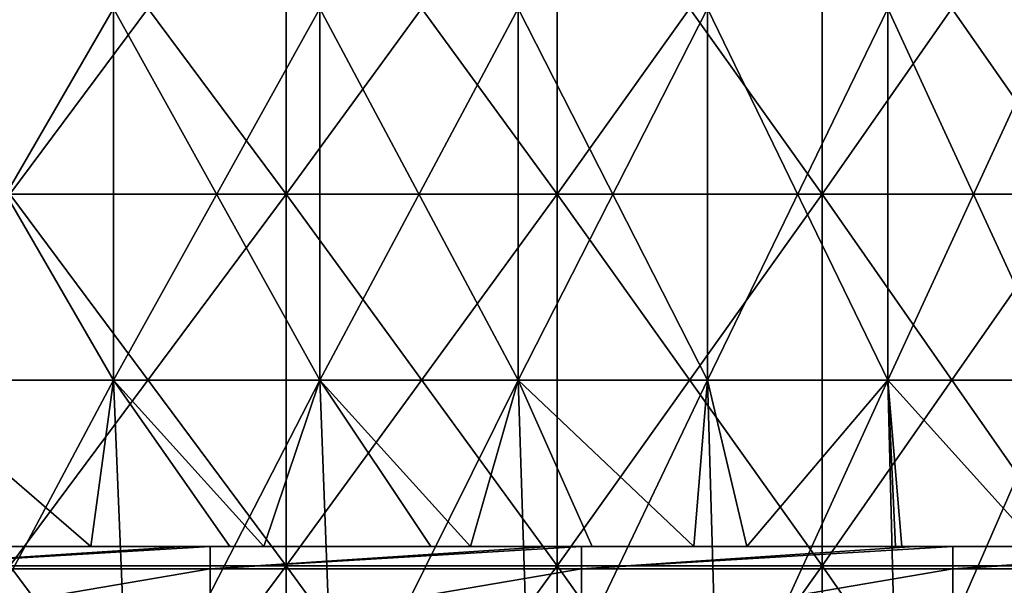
# Model space of a CAD drawing. Header units: inches. Extents: x -4.75 to 4.5, y 0 to 1.88.
# Tile 361 of 462: x 2.35 to 2.56, y 1.48 to 1.6. Entities that reach past the tile are written whole.
import ezdxf

# ---------------------------------------------------------------- set-up
doc = ezdxf.new("R2010")
doc.units = ezdxf.units.IN
doc.header["$LTSCALE"] = 101.851852
doc.header["$MEASUREMENT"] = 0
for name, color, linetype in [('11', 7, 'CONTINUOUS'), ('12', 7, 'CONTINUOUS'), ('15', 7, 'CONTINUOUS'), ('158', 7, 'CONTINUOUS')]:
    doc.layers.add(name, color=color, linetype=linetype)

msp = doc.modelspace()

# ---------------------------------------------------------------- linework, layer by layer
at = {"layer": '11', "color": 13, "linetype": 'Continuous', "true_color": 0xd67263}
for points in [[(2.36522, 1.52338, 1.64146), (2.31884, 1.52338, 1.70634), (2.36522, 1.60346, 1.64146), (2.36522, 1.52338, 1.64146)], [(2.31884, 1.52338, 1.70634), (2.31884, 1.60346, 1.70634), (2.36522, 1.60346, 1.64146), (2.31884, 1.52338, 1.70634)], [(2.31884, 1.52338, -1.70634), (2.36522, 1.52338, -1.64146), (2.31884, 1.60346, -1.70634), (2.31884, 1.52338, -1.70634)], [(2.36522, 1.52338, -1.64146), (2.36522, 1.60346, -1.64146), (2.31884, 1.60346, -1.70634), (2.36522, 1.52338, -1.64146)], [(2.40978, 1.52338, 1.57531), (2.36522, 1.52338, 1.64146), (2.40978, 1.60346, 1.57531), (2.40978, 1.52338, 1.57531)], [(2.36522, 1.52338, 1.64146), (2.36522, 1.60346, 1.64146), (2.40978, 1.60346, 1.57531), (2.36522, 1.52338, 1.64146)], [(2.36522, 1.52338, -1.64146), (2.40978, 1.52338, -1.57531), (2.36522, 1.60346, -1.64146), (2.36522, 1.52338, -1.64146)], [(2.40978, 1.52338, -1.57531), (2.40978, 1.60346, -1.57531), (2.36522, 1.60346, -1.64146), (2.40978, 1.52338, -1.57531)], [(2.45249, 1.52338, 1.50795), (2.40978, 1.52338, 1.57531), (2.45249, 1.60346, 1.50795), (2.45249, 1.52338, 1.50795)], [(2.40978, 1.52338, 1.57531), (2.40978, 1.60346, 1.57531), (2.45249, 1.60346, 1.50795), (2.40978, 1.52338, 1.57531)], [(2.40978, 1.52338, -1.57531), (2.45249, 1.52338, -1.50795), (2.40978, 1.60346, -1.57531), (2.40978, 1.52338, -1.57531)], [(2.45249, 1.52338, -1.50795), (2.45249, 1.60346, -1.50795), (2.40978, 1.60346, -1.57531), (2.45249, 1.52338, -1.50795)], [(2.49332, 1.52338, 1.43944), (2.45249, 1.52338, 1.50795), (2.49332, 1.60346, 1.43944), (2.49332, 1.52338, 1.43944)], [(2.45249, 1.52338, 1.50795), (2.45249, 1.60346, 1.50795), (2.49332, 1.60346, 1.43944), (2.45249, 1.52338, 1.50795)], [(2.45249, 1.52338, -1.50795), (2.49332, 1.52338, -1.43944), (2.45249, 1.60346, -1.50795), (2.45249, 1.52338, -1.50795)], [(2.49332, 1.52338, -1.43944), (2.49332, 1.60346, -1.43944), (2.45249, 1.60346, -1.50795), (2.49332, 1.52338, -1.43944)], [(2.53224, 1.52338, 1.36982), (2.49332, 1.52338, 1.43944), (2.53224, 1.60346, 1.36982), (2.53224, 1.52338, 1.36982)], [(2.49332, 1.52338, 1.43944), (2.49332, 1.60346, 1.43944), (2.53224, 1.60346, 1.36982), (2.49332, 1.52338, 1.43944)], [(2.49332, 1.52338, -1.43944), (2.53224, 1.52338, -1.36982), (2.49332, 1.60346, -1.43944), (2.49332, 1.52338, -1.43944)], [(2.53224, 1.52338, -1.36982), (2.53224, 1.60346, -1.36982), (2.49332, 1.60346, -1.43944), (2.53224, 1.52338, -1.36982)], [(2.56921, 1.52338, 1.29915), (2.53224, 1.52338, 1.36982), (2.56921, 1.60346, 1.29915), (2.56921, 1.52338, 1.29915)], [(2.53224, 1.52338, 1.36982), (2.53224, 1.60346, 1.36982), (2.56921, 1.60346, 1.29915), (2.53224, 1.52338, 1.36982)], [(2.53224, 1.52338, -1.36982), (2.56921, 1.52338, -1.29915), (2.53224, 1.60346, -1.36982), (2.53224, 1.52338, -1.36982)], [(2.56921, 1.52338, -1.29915), (2.56921, 1.60346, -1.29915), (2.53224, 1.60346, -1.36982), (2.56921, 1.52338, -1.29915)], [(2.3346, 1.4875, -1.68471), (2.36034, 1.4875, -1.64844), (2.31884, 1.52338, -1.70634), (2.3346, 1.4875, -1.68471)], [(2.31884, 1.52338, -1.70634), (2.36034, 1.4875, -1.64844), (2.36522, 1.52338, -1.64146), (2.31884, 1.52338, -1.70634)], [(2.36522, 1.52338, 1.64146), (2.32256, 1.4433, 1.70129), (2.31884, 1.52338, 1.70634), (2.36522, 1.52338, 1.64146)], [(2.36855, 1.4433, 1.63664), (2.32256, 1.4433, 1.70129), (2.36522, 1.52338, 1.64146), (2.36855, 1.4433, 1.63664)], [(2.36034, 1.4875, -1.64844), (2.39035, 1.4875, -1.60459), (2.36522, 1.52338, -1.64146), (2.36034, 1.4875, -1.64844)], [(2.39035, 1.4875, -1.60459), (2.39764, 1.4875, -1.59369), (2.36522, 1.52338, -1.64146), (2.39035, 1.4875, -1.60459)], [(2.36522, 1.52338, -1.64146), (2.39764, 1.4875, -1.59369), (2.40978, 1.52338, -1.57531), (2.36522, 1.52338, -1.64146)], [(2.40978, 1.52338, 1.57531), (2.36855, 1.4433, 1.63664), (2.36522, 1.52338, 1.64146), (2.40978, 1.52338, 1.57531)], [(2.41275, 1.4433, 1.57075), (2.36855, 1.4433, 1.63664), (2.40978, 1.52338, 1.57531), (2.41275, 1.4433, 1.57075)], [(2.39764, 1.4875, -1.59369), (2.43369, 1.4875, -1.53806), (2.40978, 1.52338, -1.57531), (2.39764, 1.4875, -1.59369)], [(2.43369, 1.4875, -1.53806), (2.44221, 1.4875, -1.52451), (2.40978, 1.52338, -1.57531), (2.43369, 1.4875, -1.53806)], [(2.40978, 1.52338, -1.57531), (2.44221, 1.4875, -1.52451), (2.45249, 1.52338, -1.50795), (2.40978, 1.52338, -1.57531)], [(2.45249, 1.52338, 1.50795), (2.41275, 1.4433, 1.57075), (2.40978, 1.52338, 1.57531), (2.45249, 1.52338, 1.50795)], [(2.45512, 1.4433, 1.50367), (2.41275, 1.4433, 1.57075), (2.45249, 1.52338, 1.50795), (2.45512, 1.4433, 1.50367)], [(2.44221, 1.4875, -1.52451), (2.46845, 1.4875, -1.48166), (2.45249, 1.52338, -1.50795), (2.44221, 1.4875, -1.52451)], [(2.46845, 1.4875, -1.48166), (2.49042, 1.4875, -1.44443), (2.45249, 1.52338, -1.50795), (2.46845, 1.4875, -1.48166)], [(2.45249, 1.52338, -1.50795), (2.49042, 1.4875, -1.44443), (2.49332, 1.52338, -1.43944), (2.45249, 1.52338, -1.50795)], [(2.49332, 1.52338, 1.43944), (2.45512, 1.4433, 1.50367), (2.45249, 1.52338, 1.50795), (2.49332, 1.52338, 1.43944)], [(2.49562, 1.4433, 1.43545), (2.45512, 1.4433, 1.50367), (2.49332, 1.52338, 1.43944), (2.49562, 1.4433, 1.43545)], [(2.49042, 1.4875, -1.44443), (2.50185, 1.4875, -1.42457), (2.49332, 1.52338, -1.43944), (2.49042, 1.4875, -1.44443)], [(2.49332, 1.52338, -1.43944), (2.50185, 1.4875, -1.42457), (2.53224, 1.52338, -1.36982), (2.49332, 1.52338, -1.43944)], [(2.53224, 1.52338, 1.36982), (2.49562, 1.4433, 1.43545), (2.49332, 1.52338, 1.43944), (2.53224, 1.52338, 1.36982)], [(2.53423, 1.4433, 1.36614), (2.49562, 1.4433, 1.43545), (2.53224, 1.52338, 1.36982), (2.53423, 1.4433, 1.36614)], [(2.50185, 1.4875, -1.42457), (2.53385, 1.4875, -1.36684), (2.53224, 1.52338, -1.36982), (2.50185, 1.4875, -1.42457)], [(2.53522, 1.4875, -1.3643), (2.56456, 1.4875, -1.30829), (2.53224, 1.52338, -1.36982), (2.53522, 1.4875, -1.3643)], [(2.53224, 1.52338, -1.36982), (2.56456, 1.4875, -1.30829), (2.56921, 1.52338, -1.29915), (2.53224, 1.52338, -1.36982)], [(2.53385, 1.4875, -1.36684), (2.53522, 1.4875, -1.3643), (2.53224, 1.52338, -1.36982), (2.53385, 1.4875, -1.36684)], [(2.56921, 1.52338, 1.29915), (2.53423, 1.4433, 1.36614), (2.53224, 1.52338, 1.36982), (2.56921, 1.52338, 1.29915)], [(2.57091, 1.4433, 1.29579), (2.53423, 1.4433, 1.36614), (2.56921, 1.52338, 1.29915), (2.57091, 1.4433, 1.29579)]]:
    msp.add_3dface(points, dxfattribs=at)
at = {"layer": '12', "color": 13, "linetype": 'Continuous', "true_color": 0xd67263}
for points in [[(2.40251, 1.6435, 2.63047), (2.34289, 1.6435, 2.68371), (2.40251, 1.56342, 2.63047), (2.40251, 1.6435, 2.63047)], [(2.40251, 1.56342, 2.63047), (2.34289, 1.6435, 2.68371), (2.34289, 1.56342, 2.68371), (2.40251, 1.56342, 2.63047)], [(2.34289, 1.6435, -2.68371), (2.40251, 1.6435, -2.63047), (2.34289, 1.56342, -2.68371), (2.34289, 1.6435, -2.68371)], [(2.34289, 1.56342, -2.68371), (2.40251, 1.6435, -2.63047), (2.40251, 1.56342, -2.63047), (2.34289, 1.56342, -2.68371)], [(2.46091, 1.6435, 2.57591), (2.40251, 1.6435, 2.63047), (2.46091, 1.56342, 2.57591), (2.46091, 1.6435, 2.57591)], [(2.46091, 1.56342, 2.57591), (2.40251, 1.6435, 2.63047), (2.40251, 1.56342, 2.63047), (2.46091, 1.56342, 2.57591)], [(2.40251, 1.6435, -2.63047), (2.46091, 1.6435, -2.57591), (2.40251, 1.56342, -2.63047), (2.40251, 1.6435, -2.63047)], [(2.40251, 1.56342, -2.63047), (2.46091, 1.6435, -2.57591), (2.46091, 1.56342, -2.57591), (2.40251, 1.56342, -2.63047)], [(2.51808, 1.6435, 2.52005), (2.46091, 1.6435, 2.57591), (2.51808, 1.56342, 2.52005), (2.51808, 1.6435, 2.52005)], [(2.51808, 1.56342, 2.52005), (2.46091, 1.6435, 2.57591), (2.46091, 1.56342, 2.57591), (2.51808, 1.56342, 2.52005)], [(2.46091, 1.6435, -2.57591), (2.51808, 1.6435, -2.52005), (2.46091, 1.56342, -2.57591), (2.46091, 1.6435, -2.57591)], [(2.46091, 1.56342, -2.57591), (2.51808, 1.6435, -2.52005), (2.51808, 1.56342, -2.52005), (2.46091, 1.56342, -2.57591)], [(2.57398, 1.6435, 2.46293), (2.51808, 1.6435, 2.52005), (2.57398, 1.56342, 2.46293), (2.57398, 1.6435, 2.46293)], [(2.57398, 1.56342, 2.46293), (2.51808, 1.6435, 2.52005), (2.51808, 1.56342, 2.52005), (2.57398, 1.56342, 2.46293)], [(2.51808, 1.6435, -2.52005), (2.57398, 1.6435, -2.46293), (2.51808, 1.56342, -2.52005), (2.51808, 1.6435, -2.52005)], [(2.51808, 1.56342, -2.52005), (2.57398, 1.6435, -2.46293), (2.57398, 1.56342, -2.46293), (2.51808, 1.56342, -2.52005)], [(2.40251, 1.56342, 2.63047), (2.34289, 1.56342, 2.68371), (2.40251, 1.48334, 2.63047), (2.40251, 1.56342, 2.63047)], [(2.40251, 1.48334, 2.63047), (2.34289, 1.56342, 2.68371), (2.34289, 1.48334, 2.68371), (2.40251, 1.48334, 2.63047)], [(2.34289, 1.56342, -2.68371), (2.40251, 1.56342, -2.63047), (2.34289, 1.48334, -2.68371), (2.34289, 1.56342, -2.68371)], [(2.34289, 1.48334, -2.68371), (2.40251, 1.56342, -2.63047), (2.40251, 1.48334, -2.63047), (2.34289, 1.48334, -2.68371)], [(2.46091, 1.56342, 2.57591), (2.40251, 1.56342, 2.63047), (2.46091, 1.48334, 2.57591), (2.46091, 1.56342, 2.57591)], [(2.46091, 1.48334, 2.57591), (2.40251, 1.56342, 2.63047), (2.40251, 1.48334, 2.63047), (2.46091, 1.48334, 2.57591)], [(2.40251, 1.56342, -2.63047), (2.46091, 1.56342, -2.57591), (2.40251, 1.48334, -2.63047), (2.40251, 1.56342, -2.63047)], [(2.40251, 1.48334, -2.63047), (2.46091, 1.56342, -2.57591), (2.46091, 1.48334, -2.57591), (2.40251, 1.48334, -2.63047)], [(2.51808, 1.56342, 2.52005), (2.46091, 1.56342, 2.57591), (2.51808, 1.48334, 2.52005), (2.51808, 1.56342, 2.52005)], [(2.51808, 1.48334, 2.52005), (2.46091, 1.56342, 2.57591), (2.46091, 1.48334, 2.57591), (2.51808, 1.48334, 2.52005)], [(2.46091, 1.56342, -2.57591), (2.51808, 1.56342, -2.52005), (2.46091, 1.48334, -2.57591), (2.46091, 1.56342, -2.57591)], [(2.46091, 1.48334, -2.57591), (2.51808, 1.56342, -2.52005), (2.51808, 1.48334, -2.52005), (2.46091, 1.48334, -2.57591)], [(2.57398, 1.56342, 2.46293), (2.51808, 1.56342, 2.52005), (2.57398, 1.48334, 2.46293), (2.57398, 1.56342, 2.46293)], [(2.57398, 1.48334, 2.46293), (2.51808, 1.56342, 2.52005), (2.51808, 1.48334, 2.52005), (2.57398, 1.48334, 2.46293)], [(2.51808, 1.56342, -2.52005), (2.57398, 1.56342, -2.46293), (2.51808, 1.48334, -2.52005), (2.51808, 1.56342, -2.52005)], [(2.51808, 1.48334, -2.52005), (2.57398, 1.56342, -2.46293), (2.57398, 1.48334, -2.46293), (2.51808, 1.48334, -2.52005)], [(2.40251, 1.40326, -2.63047), (2.34289, 1.40326, -2.68371), (2.40251, 1.48334, -2.63047), (2.40251, 1.40326, -2.63047)], [(2.34289, 1.40326, -2.68371), (2.34289, 1.48334, -2.68371), (2.40251, 1.48334, -2.63047), (2.34289, 1.40326, -2.68371)], [(2.34289, 1.40326, 2.68371), (2.40251, 1.40326, 2.63047), (2.34289, 1.48334, 2.68371), (2.34289, 1.40326, 2.68371)], [(2.40251, 1.40326, 2.63047), (2.40251, 1.48334, 2.63047), (2.34289, 1.48334, 2.68371), (2.40251, 1.40326, 2.63047)], [(2.46091, 1.40326, -2.57591), (2.40251, 1.40326, -2.63047), (2.46091, 1.48334, -2.57591), (2.46091, 1.40326, -2.57591)], [(2.40251, 1.40326, -2.63047), (2.40251, 1.48334, -2.63047), (2.46091, 1.48334, -2.57591), (2.40251, 1.40326, -2.63047)], [(2.40251, 1.40326, 2.63047), (2.46091, 1.40326, 2.57591), (2.40251, 1.48334, 2.63047), (2.40251, 1.40326, 2.63047)], [(2.46091, 1.40326, 2.57591), (2.46091, 1.48334, 2.57591), (2.40251, 1.48334, 2.63047), (2.46091, 1.40326, 2.57591)], [(2.51808, 1.40326, -2.52005), (2.46091, 1.40326, -2.57591), (2.51808, 1.48334, -2.52005), (2.51808, 1.40326, -2.52005)], [(2.46091, 1.40326, -2.57591), (2.46091, 1.48334, -2.57591), (2.51808, 1.48334, -2.52005), (2.46091, 1.40326, -2.57591)], [(2.46091, 1.40326, 2.57591), (2.51808, 1.40326, 2.52005), (2.46091, 1.48334, 2.57591), (2.46091, 1.40326, 2.57591)], [(2.51808, 1.40326, 2.52005), (2.51808, 1.48334, 2.52005), (2.46091, 1.48334, 2.57591), (2.51808, 1.40326, 2.52005)], [(2.57398, 1.40326, -2.46293), (2.51808, 1.40326, -2.52005), (2.57398, 1.48334, -2.46293), (2.57398, 1.40326, -2.46293)], [(2.51808, 1.40326, -2.52005), (2.51808, 1.48334, -2.52005), (2.57398, 1.48334, -2.46293), (2.51808, 1.40326, -2.52005)], [(2.51808, 1.40326, 2.52005), (2.57398, 1.40326, 2.46293), (2.51808, 1.48334, 2.52005), (2.51808, 1.40326, 2.52005)], [(2.57398, 1.40326, 2.46293), (2.57398, 1.48334, 2.46293), (2.51808, 1.48334, 2.52005), (2.57398, 1.40326, 2.46293)]]:
    msp.add_3dface(points, dxfattribs=at)
at = {"layer": '15', "color": 13, "linetype": 'Continuous', "true_color": 0xd67263}
for points in [[(2.2666, 1.4875, -0.56348), (2.34613, 1.4875, -0.56348), (2.33173, 1.4875, -0.64356), (2.2666, 1.4875, -0.56348)], [(2.34613, 1.4875, -0.56348), (2.2666, 1.4875, -0.56348), (2.27837, 1.4875, -0.4834), (2.34613, 1.4875, -0.56348)], [(2.35832, 1.4875, -0.4834), (2.34613, 1.4875, -0.56348), (2.27837, 1.4875, -0.4834), (2.35832, 1.4875, -0.4834)], [(2.35832, 1.4875, -0.4834), (2.27837, 1.4875, -0.4834), (2.29622, 1.4875, -0.40332), (2.35832, 1.4875, -0.4834)], [(2.28453, 1.4875, -1.52444), (2.33215, 1.4875, -1.44436), (2.36331, 1.4875, -1.52444), (2.28453, 1.4875, -1.52444)], [(2.28453, 1.4875, -1.52444), (2.36331, 1.4875, -1.52444), (2.31058, 1.4875, -1.60452), (2.28453, 1.4875, -1.52444)], [(2.28831, 1.4875, -1.04396), (2.31375, 1.4875, -0.96388), (2.36722, 1.4875, -1.04396), (2.28831, 1.4875, -1.04396)], [(2.28831, 1.4875, -1.04396), (2.36722, 1.4875, -1.04396), (2.33397, 1.4875, -1.12404), (2.28831, 1.4875, -1.04396)], [(2.29048, 1.4875, -0.80372), (2.30867, 1.4875, -0.72364), (2.36946, 1.4875, -0.80372), (2.29048, 1.4875, -0.80372)], [(2.29048, 1.4875, -0.80372), (2.36946, 1.4875, -0.80372), (2.34286, 1.4875, -0.8838), (2.29048, 1.4875, -0.80372)], [(2.3754, 1.4875, -0.40332), (2.35832, 1.4875, -0.4834), (2.29622, 1.4875, -0.40332), (2.3754, 1.4875, -0.40332)], [(2.3754, 1.4875, -0.40332), (2.29622, 1.4875, -0.40332), (2.30603, 1.4875, -0.38785), (2.3754, 1.4875, -0.40332)], [(2.37651, 1.4875, -1.36428), (2.33215, 1.4875, -1.44436), (2.29717, 1.4875, -1.36428), (2.37651, 1.4875, -1.36428)], [(2.37651, 1.4875, -1.36428), (2.29717, 1.4875, -1.36428), (2.33865, 1.4875, -1.2842), (2.37651, 1.4875, -1.36428)], [(2.33865, 1.4875, -1.2842), (2.29795, 1.4875, -1.20412), (2.37719, 1.4875, -1.20412), (2.33865, 1.4875, -1.2842)], [(2.29795, 1.4875, -1.20412), (2.33397, 1.4875, -1.12404), (2.37719, 1.4875, -1.20412), (2.29795, 1.4875, -1.20412)], [(2.38062, 1.4875, -0.38785), (2.3754, 1.4875, -0.40332), (2.30603, 1.4875, -0.38785), (2.38062, 1.4875, -0.38785)], [(2.30867, 1.4875, -0.72364), (2.33173, 1.4875, -0.64356), (2.38828, 1.4875, -0.72364), (2.30867, 1.4875, -0.72364)], [(2.30867, 1.4875, -0.72364), (2.38828, 1.4875, -0.72364), (2.36946, 1.4875, -0.80372), (2.30867, 1.4875, -0.72364)], [(2.39035, 1.4875, -1.60459), (2.3346, 1.4875, -1.68471), (2.31058, 1.4875, -1.60452), (2.39035, 1.4875, -1.60459)], [(2.36331, 1.4875, -1.52444), (2.39035, 1.4875, -1.60459), (2.31058, 1.4875, -1.60452), (2.36331, 1.4875, -1.52444)], [(2.31375, 1.4875, -0.96388), (2.34286, 1.4875, -0.8838), (2.39353, 1.4875, -0.96388), (2.31375, 1.4875, -0.96388)], [(2.31375, 1.4875, -0.96388), (2.39353, 1.4875, -0.96388), (2.36722, 1.4875, -1.04396), (2.31375, 1.4875, -0.96388)], [(2.33173, 1.4875, -0.64356), (2.34613, 1.4875, -0.56348), (2.41077, 1.4875, -0.64356), (2.33173, 1.4875, -0.64356)], [(2.33173, 1.4875, -0.64356), (2.41077, 1.4875, -0.64356), (2.38828, 1.4875, -0.72364), (2.33173, 1.4875, -0.64356)], [(2.41121, 1.4875, -1.44436), (2.33215, 1.4875, -1.44436), (2.37651, 1.4875, -1.36428), (2.41121, 1.4875, -1.44436)], [(2.33215, 1.4875, -1.44436), (2.41121, 1.4875, -1.44436), (2.36331, 1.4875, -1.52444), (2.33215, 1.4875, -1.44436)], [(2.33397, 1.4875, -1.12404), (2.36722, 1.4875, -1.04396), (2.41308, 1.4875, -1.12404), (2.33397, 1.4875, -1.12404)], [(2.33397, 1.4875, -1.12404), (2.41308, 1.4875, -1.12404), (2.37719, 1.4875, -1.20412), (2.33397, 1.4875, -1.12404)], [(2.39035, 1.4875, -1.60459), (2.36034, 1.4875, -1.64844), (2.3346, 1.4875, -1.68471), (2.39035, 1.4875, -1.60459)], [(2.41793, 1.4875, -1.2842), (2.37651, 1.4875, -1.36428), (2.33865, 1.4875, -1.2842), (2.41793, 1.4875, -1.2842)], [(2.41793, 1.4875, -1.2842), (2.33865, 1.4875, -1.2842), (2.37719, 1.4875, -1.20412), (2.41793, 1.4875, -1.2842)], [(2.34286, 1.4875, -0.8838), (2.36946, 1.4875, -0.80372), (2.42227, 1.4875, -0.8838), (2.34286, 1.4875, -0.8838)], [(2.34286, 1.4875, -0.8838), (2.42227, 1.4875, -0.8838), (2.39353, 1.4875, -0.96388), (2.34286, 1.4875, -0.8838)], [(2.34613, 1.4875, -0.56348), (2.42566, 1.4875, -0.56348), (2.41077, 1.4875, -0.64356), (2.34613, 1.4875, -0.56348)], [(2.42566, 1.4875, -0.56348), (2.34613, 1.4875, -0.56348), (2.35832, 1.4875, -0.4834), (2.42566, 1.4875, -0.56348)], [(2.43826, 1.4875, -0.4834), (2.42566, 1.4875, -0.56348), (2.35832, 1.4875, -0.4834), (2.43826, 1.4875, -0.4834)], [(2.43826, 1.4875, -0.4834), (2.35832, 1.4875, -0.4834), (2.3754, 1.4875, -0.40332), (2.43826, 1.4875, -0.4834)], [(2.44221, 1.4875, -1.52451), (2.39035, 1.4875, -1.60459), (2.36331, 1.4875, -1.52444), (2.44221, 1.4875, -1.52451)], [(2.41121, 1.4875, -1.44436), (2.44221, 1.4875, -1.52451), (2.36331, 1.4875, -1.52444), (2.41121, 1.4875, -1.44436)], [(2.36722, 1.4875, -1.04396), (2.39353, 1.4875, -0.96388), (2.44613, 1.4875, -1.04396), (2.36722, 1.4875, -1.04396)], [(2.36722, 1.4875, -1.04396), (2.44613, 1.4875, -1.04396), (2.41308, 1.4875, -1.12404), (2.36722, 1.4875, -1.04396)], [(2.36946, 1.4875, -0.80372), (2.38828, 1.4875, -0.72364), (2.44844, 1.4875, -0.80372), (2.36946, 1.4875, -0.80372)], [(2.36946, 1.4875, -0.80372), (2.44844, 1.4875, -0.80372), (2.42227, 1.4875, -0.8838), (2.36946, 1.4875, -0.80372)], [(2.45458, 1.4875, -0.40332), (2.43826, 1.4875, -0.4834), (2.3754, 1.4875, -0.40332), (2.45458, 1.4875, -0.40332)], [(2.45458, 1.4875, -0.40332), (2.3754, 1.4875, -0.40332), (2.38611, 1.4875, -0.38785), (2.45458, 1.4875, -0.40332)], [(2.38611, 1.4875, -0.38785), (2.3754, 1.4875, -0.40332), (2.38062, 1.4875, -0.38785), (2.38611, 1.4875, -0.38785)], [(2.45585, 1.4875, -1.36428), (2.41121, 1.4875, -1.44436), (2.37651, 1.4875, -1.36428), (2.45585, 1.4875, -1.36428)], [(2.45585, 1.4875, -1.36428), (2.37651, 1.4875, -1.36428), (2.41793, 1.4875, -1.2842), (2.45585, 1.4875, -1.36428)], [(2.41793, 1.4875, -1.2842), (2.37719, 1.4875, -1.20412), (2.45643, 1.4875, -1.20412), (2.41793, 1.4875, -1.2842)], [(2.37719, 1.4875, -1.20412), (2.41308, 1.4875, -1.12404), (2.45643, 1.4875, -1.20412), (2.37719, 1.4875, -1.20412)], [(2.45931, 1.4875, -0.38785), (2.45458, 1.4875, -0.40332), (2.38611, 1.4875, -0.38785), (2.45931, 1.4875, -0.38785)], [(2.38828, 1.4875, -0.72364), (2.41077, 1.4875, -0.64356), (2.46789, 1.4875, -0.72364), (2.38828, 1.4875, -0.72364)], [(2.38828, 1.4875, -0.72364), (2.46789, 1.4875, -0.72364), (2.44844, 1.4875, -0.80372), (2.38828, 1.4875, -0.72364)], [(2.44221, 1.4875, -1.52451), (2.39764, 1.4875, -1.59369), (2.39035, 1.4875, -1.60459), (2.44221, 1.4875, -1.52451)], [(2.39353, 1.4875, -0.96388), (2.42227, 1.4875, -0.8838), (2.47332, 1.4875, -0.96388), (2.39353, 1.4875, -0.96388)], [(2.39353, 1.4875, -0.96388), (2.47332, 1.4875, -0.96388), (2.44613, 1.4875, -1.04396), (2.39353, 1.4875, -0.96388)], [(2.44221, 1.4875, -1.52451), (2.43369, 1.4875, -1.53806), (2.39764, 1.4875, -1.59369), (2.44221, 1.4875, -1.52451)], [(2.41077, 1.4875, -0.64356), (2.42566, 1.4875, -0.56348), (2.48981, 1.4875, -0.64356), (2.41077, 1.4875, -0.64356)], [(2.41077, 1.4875, -0.64356), (2.48981, 1.4875, -0.64356), (2.46789, 1.4875, -0.72364), (2.41077, 1.4875, -0.64356)], [(2.49042, 1.4875, -1.44443), (2.44221, 1.4875, -1.52451), (2.41121, 1.4875, -1.44436), (2.49042, 1.4875, -1.44443)], [(2.49042, 1.4875, -1.44443), (2.41121, 1.4875, -1.44436), (2.45585, 1.4875, -1.36428), (2.49042, 1.4875, -1.44443)], [(2.41308, 1.4875, -1.12404), (2.44613, 1.4875, -1.04396), (2.4922, 1.4875, -1.12404), (2.41308, 1.4875, -1.12404)], [(2.41308, 1.4875, -1.12404), (2.4922, 1.4875, -1.12404), (2.45643, 1.4875, -1.20412), (2.41308, 1.4875, -1.12404)], [(2.49721, 1.4875, -1.2842), (2.45585, 1.4875, -1.36428), (2.41793, 1.4875, -1.2842), (2.49721, 1.4875, -1.2842)], [(2.49721, 1.4875, -1.2842), (2.41793, 1.4875, -1.2842), (2.45643, 1.4875, -1.20412), (2.49721, 1.4875, -1.2842)], [(2.42227, 1.4875, -0.8838), (2.44844, 1.4875, -0.80372), (2.50169, 1.4875, -0.8838), (2.42227, 1.4875, -0.8838)], [(2.42227, 1.4875, -0.8838), (2.50169, 1.4875, -0.8838), (2.47332, 1.4875, -0.96388), (2.42227, 1.4875, -0.8838)], [(2.42566, 1.4875, -0.56348), (2.50518, 1.4875, -0.56348), (2.48981, 1.4875, -0.64356), (2.42566, 1.4875, -0.56348)], [(2.50518, 1.4875, -0.56348), (2.42566, 1.4875, -0.56348), (2.43826, 1.4875, -0.4834), (2.50518, 1.4875, -0.56348)], [(2.5182, 1.4875, -0.4834), (2.50518, 1.4875, -0.56348), (2.43826, 1.4875, -0.4834), (2.5182, 1.4875, -0.4834)], [(2.5182, 1.4875, -0.4834), (2.43826, 1.4875, -0.4834), (2.45458, 1.4875, -0.40332), (2.5182, 1.4875, -0.4834)], [(2.49042, 1.4875, -1.44443), (2.46845, 1.4875, -1.48166), (2.44221, 1.4875, -1.52451), (2.49042, 1.4875, -1.44443)], [(2.44613, 1.4875, -1.04396), (2.47332, 1.4875, -0.96388), (2.52504, 1.4875, -1.04396), (2.44613, 1.4875, -1.04396)], [(2.44613, 1.4875, -1.04396), (2.52504, 1.4875, -1.04396), (2.4922, 1.4875, -1.12404), (2.44613, 1.4875, -1.04396)], [(2.44844, 1.4875, -0.80372), (2.46789, 1.4875, -0.72364), (2.52742, 1.4875, -0.80372), (2.44844, 1.4875, -0.80372)], [(2.44844, 1.4875, -0.80372), (2.52742, 1.4875, -0.80372), (2.50169, 1.4875, -0.8838), (2.44844, 1.4875, -0.80372)], [(2.53376, 1.4875, -0.40332), (2.5182, 1.4875, -0.4834), (2.45458, 1.4875, -0.40332), (2.53376, 1.4875, -0.40332)], [(2.53376, 1.4875, -0.40332), (2.45458, 1.4875, -0.40332), (2.46619, 1.4875, -0.38785), (2.53376, 1.4875, -0.40332)], [(2.46619, 1.4875, -0.38785), (2.45458, 1.4875, -0.40332), (2.45931, 1.4875, -0.38785), (2.46619, 1.4875, -0.38785)], [(2.53522, 1.4875, -1.3643), (2.49042, 1.4875, -1.44443), (2.45585, 1.4875, -1.36428), (2.53522, 1.4875, -1.3643)], [(2.53522, 1.4875, -1.3643), (2.45585, 1.4875, -1.36428), (2.49721, 1.4875, -1.2842), (2.53522, 1.4875, -1.3643)], [(2.49721, 1.4875, -1.2842), (2.45643, 1.4875, -1.20412), (2.53567, 1.4875, -1.20412), (2.49721, 1.4875, -1.2842)], [(2.45643, 1.4875, -1.20412), (2.4922, 1.4875, -1.12404), (2.53567, 1.4875, -1.20412), (2.45643, 1.4875, -1.20412)], [(2.538, 1.4875, -0.38785), (2.53376, 1.4875, -0.40332), (2.46619, 1.4875, -0.38785), (2.538, 1.4875, -0.38785)], [(2.46789, 1.4875, -0.72364), (2.48981, 1.4875, -0.64356), (2.5475, 1.4875, -0.72364), (2.46789, 1.4875, -0.72364)], [(2.46789, 1.4875, -0.72364), (2.5475, 1.4875, -0.72364), (2.52742, 1.4875, -0.80372), (2.46789, 1.4875, -0.72364)], [(2.47332, 1.4875, -0.96388), (2.50169, 1.4875, -0.8838), (2.5531, 1.4875, -0.96388), (2.47332, 1.4875, -0.96388)], [(2.47332, 1.4875, -0.96388), (2.5531, 1.4875, -0.96388), (2.52504, 1.4875, -1.04396), (2.47332, 1.4875, -0.96388)], [(2.48981, 1.4875, -0.64356), (2.50518, 1.4875, -0.56348), (2.56885, 1.4875, -0.64356), (2.48981, 1.4875, -0.64356)], [(2.48981, 1.4875, -0.64356), (2.56885, 1.4875, -0.64356), (2.5475, 1.4875, -0.72364), (2.48981, 1.4875, -0.64356)], [(2.53522, 1.4875, -1.3643), (2.50185, 1.4875, -1.42457), (2.49042, 1.4875, -1.44443), (2.53522, 1.4875, -1.3643)], [(2.4922, 1.4875, -1.12404), (2.52504, 1.4875, -1.04396), (2.57132, 1.4875, -1.12404), (2.4922, 1.4875, -1.12404)], [(2.4922, 1.4875, -1.12404), (2.57132, 1.4875, -1.12404), (2.53567, 1.4875, -1.20412), (2.4922, 1.4875, -1.12404)], [(2.57665, 1.4875, -1.28429), (2.53522, 1.4875, -1.3643), (2.49721, 1.4875, -1.2842), (2.57665, 1.4875, -1.28429)], [(2.57665, 1.4875, -1.28429), (2.49721, 1.4875, -1.2842), (2.53567, 1.4875, -1.20412), (2.57665, 1.4875, -1.28429)], [(2.50169, 1.4875, -0.8838), (2.52742, 1.4875, -0.80372), (2.5811, 1.4875, -0.8838), (2.50169, 1.4875, -0.8838)], [(2.50169, 1.4875, -0.8838), (2.5811, 1.4875, -0.8838), (2.5531, 1.4875, -0.96388), (2.50169, 1.4875, -0.8838)], [(2.53522, 1.4875, -1.3643), (2.53385, 1.4875, -1.36684), (2.50185, 1.4875, -1.42457), (2.53522, 1.4875, -1.3643)], [(2.50518, 1.4875, -0.56348), (2.58471, 1.4875, -0.56348), (2.56885, 1.4875, -0.64356), (2.50518, 1.4875, -0.56348)], [(2.58471, 1.4875, -0.56348), (2.50518, 1.4875, -0.56348), (2.5182, 1.4875, -0.4834), (2.58471, 1.4875, -0.56348)], [(2.59815, 1.4875, -0.4834), (2.58471, 1.4875, -0.56348), (2.5182, 1.4875, -0.4834), (2.59815, 1.4875, -0.4834)], [(2.59815, 1.4875, -0.4834), (2.5182, 1.4875, -0.4834), (2.53376, 1.4875, -0.40332), (2.59815, 1.4875, -0.4834)], [(2.52504, 1.4875, -1.04396), (2.5531, 1.4875, -0.96388), (2.60395, 1.4875, -1.04396), (2.52504, 1.4875, -1.04396)], [(2.52504, 1.4875, -1.04396), (2.60395, 1.4875, -1.04396), (2.57132, 1.4875, -1.12404), (2.52504, 1.4875, -1.04396)], [(2.52742, 1.4875, -0.80372), (2.5475, 1.4875, -0.72364), (2.60641, 1.4875, -0.80372), (2.52742, 1.4875, -0.80372)], [(2.52742, 1.4875, -0.80372), (2.60641, 1.4875, -0.80372), (2.5811, 1.4875, -0.8838), (2.52742, 1.4875, -0.80372)], [(2.61295, 1.4875, -0.40332), (2.59815, 1.4875, -0.4834), (2.53376, 1.4875, -0.40332), (2.61295, 1.4875, -0.40332)], [(2.61295, 1.4875, -0.40332), (2.53376, 1.4875, -0.40332), (2.54627, 1.4875, -0.38785), (2.61295, 1.4875, -0.40332)], [(2.54627, 1.4875, -0.38785), (2.53376, 1.4875, -0.40332), (2.538, 1.4875, -0.38785), (2.54627, 1.4875, -0.38785)], [(2.57665, 1.4875, -1.28429), (2.56456, 1.4875, -1.30829), (2.53522, 1.4875, -1.3643), (2.57665, 1.4875, -1.28429)], [(2.61504, 1.4875, -1.20418), (2.57665, 1.4875, -1.28429), (2.53567, 1.4875, -1.20412), (2.61504, 1.4875, -1.20418)], [(2.57132, 1.4875, -1.12404), (2.61504, 1.4875, -1.20418), (2.53567, 1.4875, -1.20412), (2.57132, 1.4875, -1.12404)], [(2.61669, 1.4875, -0.38785), (2.61295, 1.4875, -0.40332), (2.54627, 1.4875, -0.38785), (2.61669, 1.4875, -0.38785)], [(2.5475, 1.4875, -0.72364), (2.56885, 1.4875, -0.64356), (2.62712, 1.4875, -0.72364), (2.5475, 1.4875, -0.72364)], [(2.5475, 1.4875, -0.72364), (2.62712, 1.4875, -0.72364), (2.60641, 1.4875, -0.80372), (2.5475, 1.4875, -0.72364)], [(2.5531, 1.4875, -0.96388), (2.5811, 1.4875, -0.8838), (2.63289, 1.4875, -0.96388), (2.5531, 1.4875, -0.96388)], [(2.5531, 1.4875, -0.96388), (2.63289, 1.4875, -0.96388), (2.60395, 1.4875, -1.04396), (2.5531, 1.4875, -0.96388)]]:
    msp.add_3dface(points, dxfattribs=at)
at = {"layer": '158', "color": 13, "linetype": 'Continuous', "true_color": 0xd67263}
for points in [[(2.38611, 1.4875, -0.38785), (2.38062, 1.4875, -0.38785), (2.30603, 1.4827, -0.36374), (2.38611, 1.4875, -0.38785)], [(2.38611, 1.4875, -0.38785), (2.30603, 1.4827, -0.36374), (2.38611, 1.4827, -0.36374), (2.38611, 1.4875, -0.38785)], [(2.38062, 1.4875, -0.38785), (2.30603, 1.4875, -0.38785), (2.30603, 1.4827, -0.36374), (2.38062, 1.4875, -0.38785)], [(2.46619, 1.4875, -0.38785), (2.45931, 1.4875, -0.38785), (2.38611, 1.4827, -0.36374), (2.46619, 1.4875, -0.38785)], [(2.46619, 1.4875, -0.38785), (2.38611, 1.4827, -0.36374), (2.46619, 1.4827, -0.36374), (2.46619, 1.4875, -0.38785)], [(2.45931, 1.4875, -0.38785), (2.38611, 1.4875, -0.38785), (2.38611, 1.4827, -0.36374), (2.45931, 1.4875, -0.38785)], [(2.54627, 1.4875, -0.38785), (2.538, 1.4875, -0.38785), (2.46619, 1.4827, -0.36374), (2.54627, 1.4875, -0.38785)], [(2.54627, 1.4875, -0.38785), (2.46619, 1.4827, -0.36374), (2.54627, 1.4827, -0.36374), (2.54627, 1.4875, -0.38785)], [(2.538, 1.4875, -0.38785), (2.46619, 1.4875, -0.38785), (2.46619, 1.4827, -0.36374), (2.538, 1.4875, -0.38785)], [(2.62635, 1.4875, -0.38785), (2.61669, 1.4875, -0.38785), (2.54627, 1.4827, -0.36374), (2.62635, 1.4875, -0.38785)], [(2.62635, 1.4875, -0.38785), (2.54627, 1.4827, -0.36374), (2.62635, 1.4827, -0.36374), (2.62635, 1.4875, -0.38785)], [(2.61669, 1.4875, -0.38785), (2.54627, 1.4875, -0.38785), (2.54627, 1.4827, -0.36374), (2.61669, 1.4875, -0.38785)], [(2.38611, 1.4827, -0.36374), (2.30603, 1.46905, -0.3433), (2.38611, 1.46905, -0.3433), (2.38611, 1.4827, -0.36374)], [(2.30603, 1.4827, -0.36374), (2.30603, 1.46905, -0.3433), (2.38611, 1.4827, -0.36374), (2.30603, 1.4827, -0.36374)], [(2.46619, 1.4827, -0.36374), (2.38611, 1.46905, -0.3433), (2.46619, 1.46905, -0.3433), (2.46619, 1.4827, -0.36374)], [(2.38611, 1.4827, -0.36374), (2.38611, 1.46905, -0.3433), (2.46619, 1.4827, -0.36374), (2.38611, 1.4827, -0.36374)], [(2.54627, 1.4827, -0.36374), (2.46619, 1.46905, -0.3433), (2.54627, 1.46905, -0.3433), (2.54627, 1.4827, -0.36374)], [(2.46619, 1.4827, -0.36374), (2.46619, 1.46905, -0.3433), (2.54627, 1.4827, -0.36374), (2.46619, 1.4827, -0.36374)], [(2.62635, 1.4827, -0.36374), (2.54627, 1.46905, -0.3433), (2.62635, 1.46905, -0.3433), (2.62635, 1.4827, -0.36374)], [(2.54627, 1.4827, -0.36374), (2.54627, 1.46905, -0.3433), (2.62635, 1.4827, -0.36374), (2.54627, 1.4827, -0.36374)]]:
    msp.add_3dface(points, dxfattribs=at)

doc.saveas('drawing.dxf')
